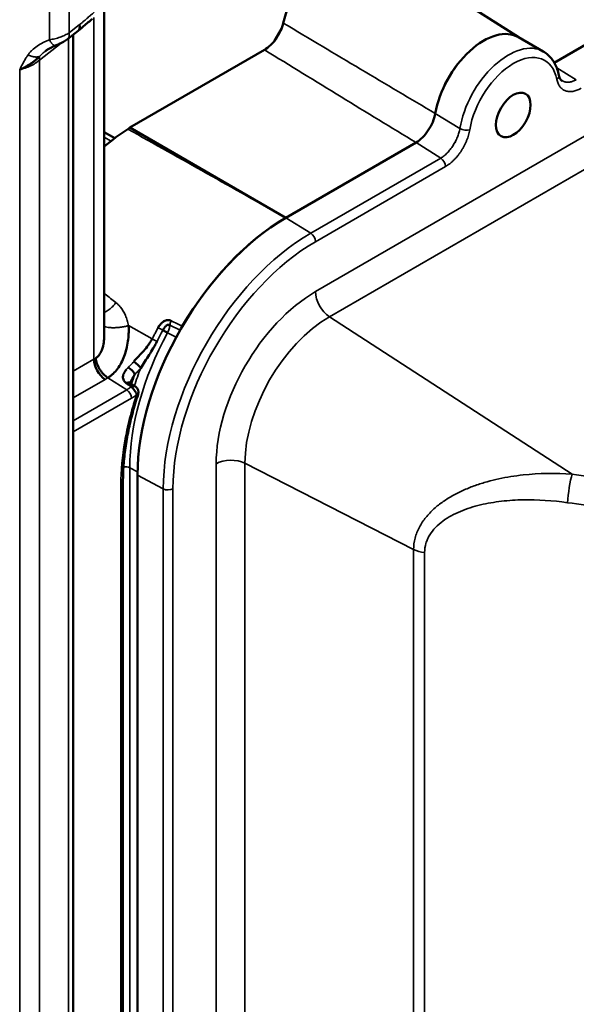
# Model space of a CAD drawing. Header units: millimetres. Extents: x 0 to 14369, y -869 to 2970.
# Tile 511 of 656: x 3576 to 3616, y 1396 to 1467. Entities that reach past the tile are written whole.
import ezdxf

# ---------------------------------------------------------------- set-up
doc = ezdxf.new("R2010")
doc.units = ezdxf.units.MM
doc.header["$LTSCALE"] = 10
doc.layers.add('Sichtbar (ISO)', color=7, linetype='Continuous', lineweight=50)
doc.layers.add('Sichtbar schmal (ISO)', color=7, linetype='Continuous', lineweight=35)

msp = doc.modelspace()

# ---------------------------------------------------------------- linework, layer by layer
at = {"layer": 'Sichtbar (ISO)'}
for p, q in [((3614.192, 1463.605), (3651.175, 1484.958)), ((3614.192, 1463.605), (3651.175, 1484.958)), ((3611.671, 1465.41), (3601.363, 1471.964)), ((3582.015, 1467.399), (3582.015, 1444.171)), ((3594.679, 1466.023), (3594.191, 1465.178)), ((3579.395, 1465.286), (3580.146, 1465.873)), ((3579.518, 1465.589), (3579.516, 1465.588)), ((3579.803, 1465.605), (3579.803, 1342.885)), ((3611.64, 1465.427), (3613.408, 1464.407)), ((3593.466, 1464.529), (3583.836, 1458.969)), ((3577.241, 1463.912), (3577.241, 1463.912)), ((3577.862, 1464.479), (3577.799, 1464.43)), ((3577.241, 1463.68), (3577.241, 1463.68)), ((3614.707, 1462.331), (3614.727, 1462.343)), ((3583.836, 1458.969), (3594.998, 1452.524)), ((3582.761, 1458.21), (3582.015, 1458.641)), ((3582.761, 1458.21), (3582.015, 1458.641)), ((3594.998, 1452.524), (3604.306, 1457.898)), ((3594.998, 1452.524), (3604.306, 1457.898)), ((3607.102, 1457.94), (3607.124, 1457.953)), ((3583.727, 1444.966), (3583.727, 1444.966)), ((3583.255, 1444.719), (3583.255, 1444.719)), ((3581.981, 1443.637), (3581.984, 1443.635)), ((3581.928, 1443.34), (3581.924, 1443.343)), ((3583.366, 1442.447), (3583.364, 1442.449)), ((3583.457, 1442.68), (3583.458, 1442.679)), ((3584.672, 1441.866), (3584.672, 1441.866)), ((3584.692, 1441.899), (3584.692, 1441.899)), ((3583.892, 1440.41), (3583.892, 1440.41)), ((3583.961, 1440.462), (3583.961, 1440.462)), ((3584.435, 1439.912), (3584.435, 1439.912)), ((3583.354, 1433.673), (3583.354, 1391.216)), ((3584.392, 1391.695), (3584.392, 1434.153)), ((3605.375, 1431.528), (3605.375, 1431.528))]:
    msp.add_line(p, q, dxfattribs=at)
msp.add_arc((3583.959, 1440.067), 0.5, 341.94155, 53.46942, dxfattribs=at)
for centre, major_axis, ratio, start_param, end_param in [((3598.534, 1467.221), (2.762, 4.784), 0.57735, 6.25849, 8.330724), ((3579.399, 1466.829), (0.745, -0.955), 0.468323, 0.001125, 0.705674), ((3609.14, 1461.097), (2.5, 4.33), 0.57735, 0, 2.140056), ((3609.14, 1461.097), (2.5, 4.33), 0.57735, 0, 2.14033), ((3578.645, 1466.246), (0.748, -0.957), 0.468322, 6.278065, 6.284485), ((3614.025, 1462.618), (0.49, 0.098), 0.682068, 6.281239, 6.283185), ((3583.658, 1459.658), (0.501, 0.868), 0.577352, 3.988814, 4.180816), ((3584.392, 1446.4), (7.893, 13.671), 0.57735, 0.847251, 0.999946), ((3594.998, 1440.277), (7.5, 12.99), 0.57735, 0.785398, 2.356194), ((3594.998, 1440.277), (-7.5, -12.99), 0.57735, 3.926991, 4.699266), ((3586.293, 1444.423), (-0.44, 0.237), 0.040755, 4.148681, 4.943504), ((3587.845, 1444.629), (-0.251, -0.433), 0.577353, 4.705134, 4.737206), ((3582.131, 1441.929), (-0.6, 1.039), 0.57735, 0.785398, 2.303835), ((3584.264, 1441.989), (0.386, -0.332), 0.256047, 0.656354, 2.1587), ((3592.877, 1441.501), (-6.538, -11.323), 0.57735, 4.982135, 4.982628), ((3583.846, 1441.536), (0.353, -0.354), 0.345708, 0.662751, 2.207316)]:
    msp.add_ellipse(centre, major_axis=major_axis, ratio=ratio, start_param=start_param, end_param=end_param, dxfattribs=at)
msp.add_ellipse((3611.262, 1459.873), major_axis=(0.875, 1.516), ratio=0.57735, dxfattribs=at)
for points, knots in [([(3581.187, 1466.753), (3580.98, 1466.594), (3580.762, 1466.401), (3580.477, 1466.154), (3580.409, 1466.097), (3580.31, 1466.014), (3580.278, 1465.987), (3580.238, 1465.953), (3580.231, 1465.947), (3580.217, 1465.935), (3580.211, 1465.93), (3580.198, 1465.919), (3580.192, 1465.914), (3580.183, 1465.906), (3580.18, 1465.903), (3580.176, 1465.901)], [0, 0, 0, 0, 0.0940382, 0.0940382, 0.1229004, 0.1229004, 0.1371772, 0.1371772, 0.1406964, 0.1406964, 0.1433468, 0.1433468, 0.1456983, 0.1456983, 0.147001, 0.147001, 0.147001, 0.147001]), ([(3593.466, 1464.529), (3593.611, 1464.613), (3593.756, 1464.722), (3594.04, 1464.99), (3594.177, 1465.149), (3594.423, 1465.5), (3594.531, 1465.689), (3594.703, 1466.069), (3594.768, 1466.257), (3594.812, 1466.443)], [-0.2527723, -0.2527723, -0.2527723, -0.2527723, -0.1912176, -0.1912176, -0.1264348, -0.1264348, -0.0616032, -0.0616032, -0.000001, -0.000001, -0.000001, -0.000001]), ([(3579.388, 1465.289), (3579.212, 1465.151), (3579.008, 1465.039), (3578.707, 1464.903), (3578.612, 1464.864), (3578.519, 1464.829)], [0, 0, 0, 0, 0.06860256, 0.06860256, 0.09913812, 0.09913812, 0.09913812, 0.09913812]), ([(3578.519, 1464.829), (3578.389, 1464.78), (3578.263, 1464.722), (3578.084, 1464.624), (3578.025, 1464.589), (3577.939, 1464.533), (3577.911, 1464.514), (3577.875, 1464.488), (3577.868, 1464.483), (3577.855, 1464.474), (3577.85, 1464.47), (3577.843, 1464.465), (3577.842, 1464.464), (3577.84, 1464.463), (3577.838, 1464.462), (3577.837, 1464.461), (3577.837, 1464.461), (3577.837, 1464.46), (3577.837, 1464.46), (3577.837, 1464.46), (3577.837, 1464.46), (3577.837, 1464.46), (3577.837, 1464.46), (3577.837, 1464.46), (3577.837, 1464.46), (3577.837, 1464.461), (3577.837, 1464.461), (3577.837, 1464.461), (3577.837, 1464.461), (3577.837, 1464.461), (3577.837, 1464.461), (3577.837, 1464.46), (3577.836, 1464.46), (3577.834, 1464.458), (3577.831, 1464.456), (3577.819, 1464.447), (3577.81, 1464.44), (3577.801, 1464.433)], [0.00003781, 0.00003781, 0.00003781, 0.00003781, 0.04442777, 0.04442777, 0.0671131, 0.0671131, 0.07851684, 0.07851684, 0.08135645, 0.08135645, 0.08348207, 0.08348207, 0.08408291, 0.08408291, 0.0846895, 0.0846895, 0.08483997, 0.08483997, 0.08496306, 0.08496306, 0.08506313, 0.08506313, 0.085159, 0.085159, 0.08524239, 0.08524239, 0.08538029, 0.08538029, 0.08539334, 0.08539334, 0.08552802, 0.08552802, 0.08575458, 0.08575458, 0.08685932, 0.08685932, 0.09046734, 0.09046734, 0.09046734, 0.09046734]), ([(3577.393, 1464.054), (3577.38, 1464.042), (3577.368, 1464.03), (3577.355, 1464.018), (3577.343, 1464.006), (3577.33, 1463.994), (3577.317, 1463.982), (3577.291, 1463.957), (3577.265, 1463.934), (3577.239, 1463.91), (3577.212, 1463.886), (3577.185, 1463.863), (3577.158, 1463.84), (3577.131, 1463.817), (3577.103, 1463.794), (3577.075, 1463.771), (3577.019, 1463.725), (3576.961, 1463.681), (3576.903, 1463.638), (3576.844, 1463.595), (3576.784, 1463.554), (3576.723, 1463.514), (3576.662, 1463.474), (3576.601, 1463.435), (3576.538, 1463.398)], [0, 0, 0, 0, 0.03125, 0.03125, 0.03125, 0.0625, 0.0625, 0.0625, 0.125, 0.125, 0.125, 0.1870954, 0.1870954, 0.1870954, 0.25, 0.25, 0.25, 0.375, 0.375, 0.375, 0.5, 0.5, 0.5, 0.6249759, 0.6249759, 0.6249759, 0.6249759]), ([(3614.515, 1462.716), (3614.486, 1462.862), (3614.448, 1463.003), (3614.355, 1463.274), (3614.3, 1463.404), (3614.17, 1463.65), (3614.096, 1463.767), (3613.929, 1463.983), (3613.836, 1464.082), (3613.634, 1464.261), (3613.525, 1464.34), (3613.408, 1464.407)], [0.2033875, 0.2033875, 0.2033875, 0.2033875, 0.3197896, 0.3197896, 0.4361918, 0.4361918, 0.5525939, 0.5525939, 0.668996, 0.668996, 0.7853982, 0.7853982, 0.7853982, 0.7853982]), ([(3576.538, 1463.398), (3576.538, 1463.398), (3576.538, 1463.398), (3576.538, 1463.398), (3576.476, 1463.361), (3576.413, 1463.326), (3576.35, 1463.292), (3576.318, 1463.276), (3576.286, 1463.259), (3576.255, 1463.243), (3576.223, 1463.227), (3576.191, 1463.212), (3576.159, 1463.197), (3576.128, 1463.182), (3576.096, 1463.168), (3576.064, 1463.154), (3576.048, 1463.148), (3576.033, 1463.141), (3576.017, 1463.134), (3576.009, 1463.131), (3576.001, 1463.128), (3575.993, 1463.125), (3575.985, 1463.122), (3575.977, 1463.118), (3575.969, 1463.115)], [0.6249759, 0.6249759, 0.6249759, 0.6249759, 0.625, 0.625, 0.625, 0.75, 0.75, 0.75, 0.8125, 0.8125, 0.8125, 0.875, 0.875, 0.875, 0.9375, 0.9375, 0.9375, 0.96875, 0.96875, 0.96875, 0.984375, 0.984375, 0.984375, 1, 1, 1, 1]), ([(3614.516, 1462.71), (3614.539, 1462.598), (3614.573, 1462.511), (3614.656, 1462.374), (3614.7, 1462.331), (3614.749, 1462.301)], [0.0009265, 0.0009265, 0.0009265, 0.0009265, 0.0577221, 0.0577221, 0.1203683, 0.1203683, 0.1203683, 0.1203683]), ([(3605.687, 1459.979), (3605.652, 1459.78), (3605.587, 1459.574), (3605.414, 1459.166), (3605.305, 1458.966), (3605.057, 1458.593), (3604.918, 1458.419), (3604.621, 1458.118), (3604.464, 1457.991), (3604.306, 1457.898)], [-0.2694271, -0.2694271, -0.2694271, -0.2694271, -0.2021234, -0.2021234, -0.1346647, -0.1346647, -0.0672687, -0.0672687, -0.000001, -0.000001, -0.000001, -0.000001]), ([(3583.757, 1444.834), (3583.76, 1444.787), (3583.764, 1444.692), (3583.767, 1444.504), (3583.762, 1444.171), (3583.703, 1443.513), (3583.483, 1442.62), (3583.079, 1441.856), (3582.707, 1441.433), (3582.501, 1441.254), (3582.377, 1441.161), (3582.313, 1441.118), (3582.28, 1441.097)], [0, 0, 0, 0, 0.0309623, 0.0620233, 0.1245136, 0.2509772, 0.5040992, 0.7535904, 0.8766891, 0.9382778, 0.9691142, 0.9999999, 0.9999999, 0.9999999, 0.9999999]), ([(3585.861, 1444.682), (3585.868, 1444.695), (3585.875, 1444.706), (3585.882, 1444.718), (3585.89, 1444.73), (3585.897, 1444.742), (3585.905, 1444.753), (3585.92, 1444.776), (3585.936, 1444.799), (3585.952, 1444.821), (3585.985, 1444.864), (3586.019, 1444.905), (3586.055, 1444.943), (3586.092, 1444.981), (3586.129, 1445.017), (3586.168, 1445.048), (3586.207, 1445.08), (3586.246, 1445.109), (3586.287, 1445.133), (3586.327, 1445.158), (3586.369, 1445.178), (3586.411, 1445.193), (3586.453, 1445.208), (3586.496, 1445.218), (3586.539, 1445.222), (3586.583, 1445.226), (3586.627, 1445.224), (3586.671, 1445.216), (3586.693, 1445.212), (3586.715, 1445.206), (3586.737, 1445.199), (3586.759, 1445.192), (3586.781, 1445.183), (3586.802, 1445.173)], [0.0000024, 0.0000024, 0.0000024, 0.0000024, 0.03125, 0.03125, 0.03125, 0.0625, 0.0625, 0.0625, 0.125, 0.125, 0.125, 0.25, 0.25, 0.25, 0.375, 0.375, 0.375, 0.5, 0.5, 0.5, 0.625, 0.625, 0.625, 0.75, 0.75, 0.75, 0.875, 0.875, 0.875, 0.9375, 0.9375, 0.9375, 0.9999995, 0.9999995, 0.9999995, 0.9999995]), ([(3586.307, 1444.661), (3586.326, 1444.687), (3586.366, 1444.738), (3586.427, 1444.804), (3586.489, 1444.855), (3586.557, 1444.888), (3586.62, 1444.893), (3586.67, 1444.883), (3586.694, 1444.873), (3586.706, 1444.867)], [0.2500435, 0.2500435, 0.2500435, 0.2500435, 0.375, 0.5, 0.625, 0.75, 0.875, 0.9375, 1, 1, 1, 1]), ([(3581.413, 1442.501), (3581.433, 1442.515), (3581.452, 1442.531), (3581.471, 1442.547), (3581.489, 1442.562), (3581.507, 1442.578), (3581.525, 1442.595), (3581.559, 1442.628), (3581.591, 1442.663), (3581.622, 1442.701), (3581.681, 1442.773), (3581.733, 1442.853), (3581.778, 1442.94), (3581.868, 1443.111), (3581.928, 1443.309), (3581.965, 1443.515), (3581.984, 1443.621), (3581.997, 1443.73), (3582.005, 1443.84), (3582.013, 1443.949), (3582.017, 1444.06), (3582.016, 1444.171)], [0, 0, 0, 0, 0.0328452, 0.0328452, 0.0328452, 0.0650656, 0.0650656, 0.0650656, 0.1278897, 0.1278897, 0.1278897, 0.2488664, 0.2488664, 0.2488664, 0.4875711, 0.4875711, 0.4875711, 0.6106866, 0.6106866, 0.6106866, 0.7332776, 0.7332776, 0.7332776, 0.7332776]), ([(3582.013, 1443.978), (3582.015, 1444.035), (3582.016, 1444.093), (3582.016, 1444.184), (3582.016, 1444.218), (3582.015, 1444.251)], [0, 0, 0, 0, 0.01764554, 0.01764554, 0.02796681, 0.02796681, 0.02796681, 0.02796681]), ([(3586.202, 1444.495), (3586.206, 1444.502), (3586.214, 1444.516), (3586.23, 1444.544), (3586.26, 1444.593), (3586.288, 1444.634), (3586.307, 1444.661), (3586.307, 1444.661)], [0, 0, 0, 0, 0.03125, 0.0625, 0.125, 0.25, 0.2500435, 0.2500435, 0.2500435, 0.2500435]), ([(3584.121, 1442.255), (3584.24, 1442.379), (3584.483, 1442.63), (3584.84, 1443.013), (3585.116, 1443.355), (3585.313, 1443.647), (3585.402, 1443.799), (3585.443, 1443.876)], [0, 0, 0, 0, 0.25, 0.5, 0.75, 0.875, 1, 1, 1, 1]), ([(3585.789, 1443.697), (3585.747, 1443.614), (3585.703, 1443.532), (3585.658, 1443.45), (3585.612, 1443.368), (3585.566, 1443.287), (3585.519, 1443.206), (3585.424, 1443.044), (3585.325, 1442.884), (3585.225, 1442.726), (3585.125, 1442.568), (3585.024, 1442.412), (3584.923, 1442.256), (3584.821, 1442.101), (3584.72, 1441.945), (3584.621, 1441.786)], [0, 0, 0, 0, 0.125, 0.125, 0.125, 0.25, 0.25, 0.25, 0.5, 0.5, 0.5, 0.75, 0.75, 0.75, 1, 1, 1, 1]), ([(3582.28, 1441.097), (3582.173, 1441.161), (3582.014, 1441.289), (3581.817, 1441.52), (3581.684, 1441.714), (3581.568, 1441.917), (3581.48, 1442.121), (3581.426, 1442.318), (3581.414, 1442.441), (3581.413, 1442.501)], [0, 0, 0, 0, 0.25, 0.375, 0.5, 0.625, 0.75, 0.875, 1, 1, 1, 1]), ([(3583.585, 1440.713), (3583.561, 1440.733), (3583.516, 1440.774), (3583.443, 1440.859), (3583.382, 1440.97), (3583.348, 1441.101), (3583.353, 1441.237), (3583.391, 1441.357), (3583.439, 1441.456), (3583.483, 1441.532), (3583.535, 1441.609), (3583.574, 1441.661), (3583.595, 1441.687)], [0, 0, 0, 0, 0.0625, 0.125, 0.25, 0.375, 0.5, 0.625, 0.6875, 0.75, 0.8125, 0.8749868, 0.8749868, 0.8749868, 0.8749868]), ([(3584.2, 1441.332), (3584.192, 1441.321), (3584.177, 1441.299), (3584.155, 1441.266), (3584.133, 1441.233), (3584.104, 1441.189), (3584.069, 1441.133), (3584.029, 1441.066), (3583.993, 1440.999), (3583.953, 1440.919), (3583.928, 1440.86), (3583.915, 1440.824)], [0, 0, 0, 0, 0.0334348, 0.0670459, 0.1007774, 0.134572, 0.202121, 0.2692566, 0.3355866, 0.4008355, 0.5043262, 0.5043262, 0.5043262, 0.5043262]), ([(3583.585, 1440.713), (3583.593, 1440.718), (3583.602, 1440.722), (3583.61, 1440.726), (3583.618, 1440.729), (3583.626, 1440.733), (3583.634, 1440.736), (3583.642, 1440.738), (3583.65, 1440.741), (3583.658, 1440.743), (3583.666, 1440.746), (3583.673, 1440.748), (3583.681, 1440.749), (3583.696, 1440.753), (3583.711, 1440.755), (3583.724, 1440.756)], [0.0000161, 0.0000161, 0.0000161, 0.0000161, 0.03125, 0.03125, 0.03125, 0.0625, 0.0625, 0.0625, 0.09375, 0.09375, 0.09375, 0.125, 0.125, 0.125, 0.1873817, 0.1873817, 0.1873817, 0.1873817]), ([(3583.969, 1440.467), (3583.939, 1440.49), (3583.906, 1440.51), (3583.874, 1440.53), (3583.841, 1440.55), (3583.807, 1440.569), (3583.774, 1440.589), (3583.741, 1440.608), (3583.708, 1440.628), (3583.676, 1440.649), (3583.645, 1440.669), (3583.614, 1440.691), (3583.585, 1440.713)], [0, 0, 0, 0, 0.25, 0.25, 0.25, 0.5, 0.5, 0.5, 0.75, 0.75, 0.75, 1, 1, 1, 1]), ([(3583.724, 1440.756), (3583.724, 1440.756), (3583.724, 1440.756), (3583.724, 1440.756), (3583.738, 1440.758), (3583.75, 1440.758), (3583.762, 1440.758), (3583.774, 1440.757), (3583.785, 1440.756), (3583.796, 1440.753), (3583.808, 1440.751), (3583.82, 1440.746), (3583.831, 1440.741), (3583.844, 1440.734), (3583.856, 1440.727), (3583.867, 1440.718)], [0.1873817, 0.1873817, 0.1873817, 0.1873817, 0.1875, 0.1875, 0.1875, 0.25, 0.25, 0.25, 0.3125, 0.3125, 0.3125, 0.375, 0.375, 0.375, 0.4445203, 0.4445203, 0.4445203, 0.4445203]), ([(3583.858, 1440.741), (3583.858, 1440.741), (3583.858, 1440.741), (3583.859, 1440.739), (3583.86, 1440.737), (3583.862, 1440.731), (3583.864, 1440.728), (3583.866, 1440.724)], [0.098843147, 0.098843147, 0.098843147, 0.098843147, 0.10000784, 0.10000784, 0.101925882, 0.101925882, 0.104570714, 0.104570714, 0.104570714, 0.104570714]), ([(3583.859, 1440.733), (3583.859, 1440.733), (3583.859, 1440.732), (3583.862, 1440.729), (3583.864, 1440.727), (3583.869, 1440.721), (3583.874, 1440.716), (3583.879, 1440.711)], [0.116990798, 0.116990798, 0.116990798, 0.116990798, 0.119010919, 0.119010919, 0.121492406, 0.121492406, 0.125779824, 0.125779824, 0.125779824, 0.125779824]), ([(3583.871, 1440.715), (3583.871, 1440.715), (3583.871, 1440.715), (3583.871, 1440.715), (3583.871, 1440.716), (3583.869, 1440.718), (3583.868, 1440.72), (3583.867, 1440.722)], [0.109080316, 0.109080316, 0.109080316, 0.109080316, 0.109632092, 0.109632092, 0.110730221, 0.110730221, 0.112134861, 0.112134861, 0.112134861, 0.112134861]), ([(3583.867, 1440.718), (3583.928, 1440.669), (3583.99, 1440.626), (3584.083, 1440.564), (3584.116, 1440.544), (3584.157, 1440.518), (3584.164, 1440.513), (3584.176, 1440.506), (3584.18, 1440.504), (3584.184, 1440.501)], [0, 0, 0, 0, 0.02780092, 0.02780092, 0.04212268, 0.04212268, 0.04568496, 0.04568496, 0.04840993, 0.04840993, 0.04840993, 0.04840993]), ([(3583.889, 1440.821), (3583.889, 1440.821), (3583.889, 1440.82), (3583.888, 1440.818), (3583.888, 1440.815), (3583.887, 1440.807), (3583.886, 1440.803), (3583.886, 1440.787), (3583.886, 1440.775), (3583.887, 1440.745), (3583.889, 1440.726), (3583.892, 1440.703), (3583.892, 1440.701), (3583.892, 1440.698)], [0.05489698, 0.05489698, 0.05489698, 0.05489698, 0.05562897, 0.05562897, 0.05756031, 0.05756031, 0.05996394, 0.05996394, 0.06486539, 0.06486539, 0.07148396, 0.07148396, 0.07248297, 0.07248297, 0.07248297, 0.07248297]), ([(3583.354, 1433.673), (3583.354, 1434.057), (3583.369, 1434.45), (3583.427, 1435.251), (3583.47, 1435.658), (3583.587, 1436.486), (3583.659, 1436.906), (3583.833, 1437.754), (3583.934, 1438.183), (3584.164, 1439.044), (3584.292, 1439.477), (3584.435, 1439.912)], [3.1415927, 3.1415927, 3.1415927, 3.1415927, 3.2288875, 3.2288875, 3.3161824, 3.3161824, 3.4034773, 3.4034773, 3.4907722, 3.4907722, 3.5780671, 3.5780671, 3.5780671, 3.5780671]), ([(3583.969, 1440.467), (3583.99, 1440.436), (3584.012, 1440.401), (3584.041, 1440.368), (3584.05, 1440.358), (3584.059, 1440.348), (3584.069, 1440.338)], [0.0004828, 0.0004828, 0.0004828, 0.0004828, 0.1428571, 0.1428571, 0.1428571, 0.1882538, 0.1882538, 0.1882538, 0.1882538]), ([(3584.069, 1440.338), (3584.09, 1440.317), (3584.112, 1440.295), (3584.129, 1440.271), (3584.155, 1440.235), (3584.173, 1440.192), (3584.194, 1440.158), (3584.214, 1440.123), (3584.239, 1440.097), (3584.259, 1440.073)], [0.1882538, 0.1882538, 0.1882538, 0.1882538, 0.2857143, 0.2857143, 0.2857143, 0.4285714, 0.4285714, 0.4285714, 0.5714286, 0.5714286, 0.5714286, 0.5714286]), ([(3584.259, 1440.073), (3584.279, 1440.049), (3584.295, 1440.028), (3584.308, 1440.003), (3584.322, 1439.979), (3584.332, 1439.952), (3584.333, 1439.924), (3584.334, 1439.896), (3584.325, 1439.867), (3584.323, 1439.843)], [0.5714286, 0.5714286, 0.5714286, 0.5714286, 0.7142857, 0.7142857, 0.7142857, 0.8571429, 0.8571429, 0.8571429, 0.9998729, 0.9998729, 0.9998729, 0.9998729])]:
    msp.add_open_spline(points, degree=3, knots=knots, dxfattribs=at)
for points in [[(3577.801, 1464.433), (3577.8, 1464.432), (3577.799, 1464.431), (3577.798, 1464.431)], [(3583.866, 1440.718), (3583.865, 1440.72), (3583.865, 1440.722), (3583.864, 1440.724)], [(3583.888, 1440.749), (3583.894, 1440.764), (3583.899, 1440.78), (3583.904, 1440.795)], [(3584.256, 1440.467), (3584.185, 1440.515), (3584.075, 1440.517), (3583.97, 1440.467)]]:
    msp.add_open_spline(points, degree=3, dxfattribs=at)
at = {"layer": 'Sichtbar schmal (ISO)'}
for p, q in [((3652.296, 1479.109), (3597.12, 1447.253)), ((3598.116, 1445.455), (3653.291, 1477.311)), ((3579.505, 1465.742), (3579.505, 1476.811)), ((3578.091, 1465.245), (3578.091, 1476.429)), ((3581.283, 1442.419), (3581.283, 1466.828)), ((3580.256, 1466.329), (3579.505, 1465.742)), ((3594.679, 1466.023), (3594.191, 1465.178)), ((3579.451, 1342.395), (3579.451, 1465.33)), ((3577.384, 1463.797), (3578.936, 1465.01)), ((3575.969, 1328.216), (3575.969, 1463.115)), ((3577.384, 1463.797), (3577.384, 1328.572)), ((3615.767, 1462.388), (3614.362, 1463.247)), ((3607.446, 1458.902), (3605.687, 1459.979)), ((3582.502, 1458.013), (3582.015, 1458.294)), ((3582.015, 1458.294), (3582.502, 1458.013)), ((3604.306, 1457.898), (3606.072, 1456.79)), ((3606.072, 1456.79), (3596.778, 1451.425)), ((3597.12, 1450.82), (3606.414, 1456.185)), ((3596.778, 1451.425), (3594.998, 1452.524)), ((3585.443, 1443.876), (3583.757, 1444.834)), ((3586.706, 1444.867), (3587.438, 1444.503)), ((3615.464, 1434.214), (3598.116, 1445.455)), ((3586.537, 1444.312), (3587.159, 1444.001)), ((3581.283, 1442.419), (3579.803, 1441.565)), ((3579.803, 1439.658), (3582.087, 1440.976)), ((3582.28, 1441.097), (3583.624, 1440.24)), ((3583.624, 1440.24), (3579.803, 1438.034)), ((3583.959, 1439.639), (3579.803, 1437.24)), ((3592.072, 1392.53), (3592.072, 1434.988)), ((3592.072, 1434.988), (3604.134, 1428.826)), ((3583.84, 1434.672), (3584.394, 1434.385)), ((3583.84, 1392.215), (3583.84, 1434.672)), ((3590.017, 1434.951), (3590.017, 1392.494)), ((3584.392, 1434.153), (3586.234, 1433.161)), ((3583.208, 1391.012), (3583.208, 1433.469)), ((3586.234, 1433.161), (3586.234, 1390.703)), ((3586.929, 1390.71), (3586.929, 1433.168)), ((3604.134, 1428.826), (3604.134, 1386.369)), ((3604.923, 1428.617), (3604.923, 1386.159))]:
    msp.add_line(p, q, dxfattribs=at)
for centre, major_axis, ratio, start_param, end_param in [((3578.645, 1466.246), (0.748, -0.957), 0.468322, 0.001299, 0.703523), ((3561.815, 1488.213), (-103.659, 65.024), 0.028001, 1.898611, 2.010661), ((3610.908, 1460.077), (2.5, 4.33), 0.57735, 0, 2.152807), ((3578.091, 1463.389), (-0.615, 0.788), 0.468323, 0.304765, 0.712118), ((3611.262, 1459.873), (2.25, 3.897), 0.57735, 5.701175, 8.435992), ((3614.025, 1462.618), (0.49, 0.098), 0.682068, 5.373214, 6.281239), ((3607.792, 1459.02), (-0.494, 0.08), 0.448832, 0.868355, 2.439134), ((3606.06, 1456.39), (0.25, -0.433), 0.57735, 0.785373, 2.321286), ((3596.778, 1439.249), (-7.456, -12.914), 0.57735, 3.926991, 5.497787), ((3596.766, 1451.024), (-0.25, 0.433), 0.57735, 3.926991, 5.462881), ((3597.12, 1439.052), (-7.206, -12.481), 0.57735, 3.926991, 5.497787), ((3597.12, 1439.052), (5.022, 8.698), 0.57735, 0.785398, 2.356194), ((3598.18, 1446.641), (-0.75, 1.299), 0.57735, 0.785398, 2.295108), ((3587.031, 1445.034), (0.224, 0.447), 0.532732, 1.569986, 2.200988), ((3598.116, 1438.477), (4.273, 7.402), 0.57735, 0.785398, 2.356194), ((3587.757, 1444.455), (-3.318, -5.747), 0.57735, 4.975091, 4.975093), ((3594.273, 1440.696), (7.377, 12.777), 0.57735, 1.620732, 2.356194), ((3594.026, 1440.838), (-7.461, -12.923), 0.57735, 4.762325, 4.822656), ((3586.111, 1444.567), (0.44, -0.237), 0.040755, 4.131464, 4.18231), ((3586.111, 1444.567), (0.44, -0.237), 0.040755, 4.182312, 4.943504), ((3585.707, 1443.787), (0.448, -0.222), 0.08985, 4.126771, 4.941218), ((3593.938, 1440.889), (-7.823, -13.551), 0.57735, 5.003157, 5.051017), ((3593.938, 1440.889), (-7.627, -13.21), 0.57735, 4.969679, 5.061121), ((3582.898, 1444.721), (-2.698, -4.673), 0.57735, 1.133607, 1.254097), ((3579.476, 1442.592), (3.694, -0.112), 0.598567, 5.51556, 5.59249), ((3583.605, 1439.843), (0.25, -0.433), 0.57735, 0.785398, 2.303835), ((3591.078, 1434.339), (1.5, 0), 0.57735, 0.846485, 2.356194), ((3583.506, 1434.458), (-0.5, 0), 0.57735, 3.979351, 4.945836), ((3582.854, 1433.673), (0.5, 0), 0.57735, 5.498535, 6.283185), ((3615.4, 1433.029), (0.214, 1.485), 0.113338, 0.663002, 2.198815), ((3586.575, 1433.372), (0.5, 0), 0.57735, 3.961897, 5.497787), ((3605.128, 1429.475), (1.5, 0), 0.57735, 3.988077, 4.5752)]:
    msp.add_ellipse(centre, major_axis=major_axis, ratio=ratio, start_param=start_param, end_param=end_param, dxfattribs=at)
for points, knots in [([(3581.299, 1467.21), (3581.255, 1467.174), (3581.211, 1467.139), (3581.168, 1467.102), (3581.124, 1467.066), (3581.081, 1467.029), (3581.037, 1466.993), (3581.033, 1466.989), (3581.028, 1466.985), (3581.024, 1466.981), (3580.942, 1466.911), (3580.859, 1466.84), (3580.777, 1466.769), (3580.691, 1466.694), (3580.604, 1466.62), (3580.517, 1466.546), (3580.496, 1466.527), (3580.474, 1466.509), (3580.452, 1466.491), (3580.43, 1466.472), (3580.409, 1466.454), (3580.387, 1466.436), (3580.365, 1466.418), (3580.343, 1466.4), (3580.322, 1466.382), (3580.311, 1466.373), (3580.3, 1466.364), (3580.289, 1466.355), (3580.283, 1466.351), (3580.278, 1466.346), (3580.272, 1466.342), (3580.267, 1466.338), (3580.261, 1466.333), (3580.256, 1466.329)], [0, 0, 0, 0, 0.125, 0.125, 0.125, 0.25, 0.25, 0.25, 0.262699, 0.262699, 0.262699, 0.5, 0.5, 0.5, 0.75, 0.75, 0.75, 0.8125, 0.8125, 0.8125, 0.875, 0.875, 0.875, 0.9375, 0.9375, 0.9375, 0.96875, 0.96875, 0.96875, 0.984375, 0.984375, 0.984375, 1, 1, 1, 1]), ([(3576.555, 1464.16), (3576.597, 1464.22), (3576.69, 1464.338), (3576.904, 1464.559), (3577.214, 1464.804), (3577.564, 1465.009), (3577.861, 1465.151), (3578.014, 1465.215), (3578.091, 1465.245)], [0, 0, 0, 0, 0.125, 0.25, 0.5, 0.75, 0.875, 1, 1, 1, 1]), ([(3579.505, 1465.742), (3579.412, 1465.681), (3579.208, 1465.568), (3578.858, 1465.425), (3578.543, 1465.333), (3578.285, 1465.277), (3578.156, 1465.254), (3578.091, 1465.245)], [0.0000001, 0.0000001, 0.0000001, 0.0000001, 0.25, 0.5, 0.75, 0.875, 1, 1, 1, 1]), ([(3578.091, 1465.245), (3578.094, 1465.239), (3578.098, 1465.232), (3578.101, 1465.226), (3578.105, 1465.22), (3578.108, 1465.214), (3578.112, 1465.208), (3578.119, 1465.196), (3578.126, 1465.185), (3578.133, 1465.173), (3578.147, 1465.151), (3578.161, 1465.129), (3578.174, 1465.108), (3578.188, 1465.088), (3578.202, 1465.068), (3578.216, 1465.049), (3578.229, 1465.031), (3578.243, 1465.013), (3578.256, 1464.997), (3578.283, 1464.964), (3578.309, 1464.936), (3578.334, 1464.912), (3578.359, 1464.888), (3578.383, 1464.869), (3578.406, 1464.855), (3578.428, 1464.84), (3578.449, 1464.831), (3578.469, 1464.827), (3578.487, 1464.823), (3578.504, 1464.823), (3578.519, 1464.829)], [0, 0, 0, 0, 0.015625, 0.015625, 0.015625, 0.03125, 0.03125, 0.03125, 0.0625, 0.0625, 0.0625, 0.125, 0.125, 0.125, 0.1875, 0.1875, 0.1875, 0.25, 0.25, 0.25, 0.375, 0.375, 0.375, 0.5, 0.5, 0.5, 0.625, 0.625, 0.625, 0.7450059, 0.7450059, 0.7450059, 0.7450059]), ([(3575.969, 1463.115), (3575.972, 1463.121), (3575.975, 1463.126), (3575.978, 1463.132), (3575.981, 1463.137), (3575.983, 1463.143), (3575.986, 1463.148), (3575.992, 1463.16), (3575.997, 1463.171), (3576.003, 1463.182), (3576.014, 1463.204), (3576.025, 1463.226), (3576.037, 1463.248), (3576.048, 1463.27), (3576.059, 1463.292), (3576.071, 1463.314), (3576.082, 1463.336), (3576.093, 1463.359), (3576.105, 1463.381), (3576.128, 1463.425), (3576.151, 1463.469), (3576.174, 1463.513), (3576.197, 1463.557), (3576.221, 1463.6), (3576.245, 1463.644), (3576.269, 1463.688), (3576.294, 1463.731), (3576.318, 1463.775), (3576.343, 1463.818), (3576.368, 1463.861), (3576.394, 1463.904), (3576.407, 1463.926), (3576.42, 1463.947), (3576.433, 1463.969), (3576.446, 1463.99), (3576.46, 1464.011), (3576.473, 1464.033), (3576.486, 1464.054), (3576.5, 1464.075), (3576.514, 1464.096), (3576.521, 1464.107), (3576.527, 1464.118), (3576.534, 1464.128), (3576.541, 1464.139), (3576.548, 1464.149), (3576.555, 1464.16)], [0, 0, 0, 0, 0.015625, 0.015625, 0.015625, 0.03125, 0.03125, 0.03125, 0.0625, 0.0625, 0.0625, 0.125, 0.125, 0.125, 0.1875, 0.1875, 0.1875, 0.25, 0.25, 0.25, 0.375, 0.375, 0.375, 0.5, 0.5, 0.5, 0.625, 0.625, 0.625, 0.75, 0.75, 0.75, 0.8125, 0.8125, 0.8125, 0.875, 0.875, 0.875, 0.9375, 0.9375, 0.9375, 0.96875, 0.96875, 0.96875, 1, 1, 1, 1]), ([(3576.555, 1464.16), (3576.595, 1464.142), (3576.675, 1464.109), (3576.833, 1464.056), (3576.987, 1464.023), (3577.129, 1464.012), (3577.228, 1464.014), (3577.302, 1464.025), (3577.349, 1464.038), (3577.372, 1464.046), (3577.384, 1464.05), (3577.39, 1464.053), (3577.393, 1464.054)], [0, 0, 0, 0, 0.125, 0.25, 0.5, 0.625, 0.75, 0.875, 0.9375, 0.96875, 0.984375, 1, 1, 1, 1]), ([(3577.798, 1464.431), (3577.749, 1464.392), (3577.604, 1464.273), (3577.473, 1464.144), (3577.393, 1464.054)], [0.624459, 0.624459, 0.624459, 0.624459, 0.75, 1, 1, 1, 1]), ([(3577.384, 1463.797), (3577.361, 1463.777), (3577.313, 1463.736), (3577.214, 1463.658), (3577.03, 1463.528), (3576.798, 1463.399), (3576.551, 1463.29), (3576.361, 1463.219), (3576.199, 1463.17), (3576.068, 1463.136), (3576.002, 1463.122), (3575.969, 1463.115)], [0, 0, 0, 0, 0.0625, 0.125, 0.25, 0.5, 0.625, 0.75, 0.875, 0.9375, 1, 1, 1, 1]), ([(3616.11, 1461.784), (3616.008, 1461.725), (3615.908, 1461.677), (3615.809, 1461.64), (3615.76, 1461.621), (3615.711, 1461.605), (3615.662, 1461.592), (3615.614, 1461.578), (3615.565, 1461.568), (3615.518, 1461.56), (3615.47, 1461.552), (3615.423, 1461.547), (3615.377, 1461.544), (3615.331, 1461.542), (3615.287, 1461.542), (3615.243, 1461.545), (3615.199, 1461.549), (3615.156, 1461.555), (3615.115, 1461.563), (3615.073, 1461.572), (3615.033, 1461.584), (3614.993, 1461.598), (3614.954, 1461.612), (3614.916, 1461.629), (3614.88, 1461.649), (3614.844, 1461.668), (3614.809, 1461.69), (3614.776, 1461.715), (3614.743, 1461.74), (3614.712, 1461.767), (3614.682, 1461.797), (3614.653, 1461.827), (3614.624, 1461.859), (3614.598, 1461.894), (3614.572, 1461.929), (3614.548, 1461.966), (3614.525, 1462.005), (3614.503, 1462.045), (3614.482, 1462.086), (3614.464, 1462.129), (3614.427, 1462.216), (3614.399, 1462.311), (3614.378, 1462.414)], [0, 0, 0, 0, 0.125, 0.125, 0.125, 0.1875, 0.1875, 0.1875, 0.25, 0.25, 0.25, 0.3125, 0.3125, 0.3125, 0.375, 0.375, 0.375, 0.4375, 0.4375, 0.4375, 0.5, 0.5, 0.5, 0.5625, 0.5625, 0.5625, 0.625, 0.625, 0.625, 0.6875, 0.6875, 0.6875, 0.75, 0.75, 0.75, 0.8125, 0.8125, 0.8125, 0.875, 0.875, 0.875, 1, 1, 1, 1]), ([(3614.762, 1462.322), (3614.772, 1462.316), (3614.782, 1462.311), (3614.792, 1462.305), (3614.821, 1462.29), (3614.851, 1462.277), (3614.883, 1462.265), (3614.914, 1462.254), (3614.946, 1462.244), (3614.979, 1462.237), (3615.012, 1462.229), (3615.046, 1462.224), (3615.081, 1462.22), (3615.115, 1462.217), (3615.151, 1462.215), (3615.187, 1462.216), (3615.223, 1462.217), (3615.26, 1462.219), (3615.298, 1462.224), (3615.335, 1462.229), (3615.373, 1462.236), (3615.412, 1462.245), (3615.451, 1462.254), (3615.489, 1462.266), (3615.529, 1462.279), (3615.607, 1462.306), (3615.686, 1462.342), (3615.767, 1462.388)], [0.4155332, 0.4155332, 0.4155332, 0.4155332, 0.4375, 0.4375, 0.4375, 0.5, 0.5, 0.5, 0.5625, 0.5625, 0.5625, 0.625, 0.625, 0.625, 0.6875, 0.6875, 0.6875, 0.75, 0.75, 0.75, 0.8125, 0.8125, 0.8125, 0.875, 0.875, 0.875, 1, 1, 1, 1]), ([(3606.072, 1456.79), (3606.154, 1456.838), (3606.233, 1456.895), (3606.312, 1456.958), (3606.351, 1456.99), (3606.39, 1457.023), (3606.428, 1457.059), (3606.466, 1457.094), (3606.504, 1457.131), (3606.542, 1457.169), (3606.579, 1457.208), (3606.616, 1457.248), (3606.652, 1457.289), (3606.687, 1457.33), (3606.722, 1457.372), (3606.756, 1457.415), (3606.79, 1457.458), (3606.823, 1457.502), (3606.856, 1457.547), (3606.888, 1457.593), (3606.92, 1457.639), (3606.951, 1457.686), (3606.982, 1457.734), (3607.011, 1457.782), (3607.04, 1457.83), (3607.068, 1457.879), (3607.096, 1457.928), (3607.122, 1457.978), (3607.148, 1458.028), (3607.173, 1458.078), (3607.197, 1458.129), (3607.221, 1458.18), (3607.244, 1458.231), (3607.265, 1458.283), (3607.286, 1458.335), (3607.306, 1458.387), (3607.325, 1458.438), (3607.343, 1458.49), (3607.36, 1458.542), (3607.375, 1458.594), (3607.405, 1458.697), (3607.429, 1458.8), (3607.446, 1458.902)], [0.0000004, 0.0000004, 0.0000004, 0.0000004, 0.125, 0.125, 0.125, 0.1875, 0.1875, 0.1875, 0.25, 0.25, 0.25, 0.3125, 0.3125, 0.3125, 0.375, 0.375, 0.375, 0.4375, 0.4375, 0.4375, 0.5, 0.5, 0.5, 0.5625, 0.5625, 0.5625, 0.625, 0.625, 0.625, 0.6875, 0.6875, 0.6875, 0.75, 0.75, 0.75, 0.8125, 0.8125, 0.8125, 0.875, 0.875, 0.875, 0.9999959, 0.9999959, 0.9999959, 0.9999959]), ([(3608.145, 1458.815), (3608.125, 1458.689), (3608.096, 1458.561), (3608.06, 1458.432), (3608.041, 1458.368), (3608.021, 1458.303), (3607.999, 1458.238), (3607.976, 1458.173), (3607.952, 1458.108), (3607.926, 1458.043), (3607.9, 1457.978), (3607.872, 1457.913), (3607.842, 1457.849), (3607.812, 1457.784), (3607.781, 1457.721), (3607.748, 1457.658), (3607.715, 1457.596), (3607.68, 1457.533), (3607.644, 1457.472), (3607.608, 1457.411), (3607.57, 1457.35), (3607.531, 1457.29), (3607.492, 1457.231), (3607.451, 1457.172), (3607.41, 1457.115), (3607.368, 1457.059), (3607.325, 1457.003), (3607.282, 1456.95), (3607.238, 1456.896), (3607.193, 1456.844), (3607.147, 1456.793), (3607.101, 1456.743), (3607.054, 1456.693), (3607.007, 1456.646), (3606.959, 1456.599), (3606.911, 1456.554), (3606.862, 1456.511), (3606.813, 1456.468), (3606.764, 1456.427), (3606.714, 1456.389), (3606.616, 1456.312), (3606.515, 1456.244), (3606.414, 1456.185)], [0, 0, 0, 0, 0.125, 0.125, 0.125, 0.1875, 0.1875, 0.1875, 0.25, 0.25, 0.25, 0.3125, 0.3125, 0.3125, 0.375, 0.375, 0.375, 0.4375, 0.4375, 0.4375, 0.5, 0.5, 0.5, 0.5625, 0.5625, 0.5625, 0.625, 0.625, 0.625, 0.6875, 0.6875, 0.6875, 0.75, 0.75, 0.75, 0.8125, 0.8125, 0.8125, 0.875, 0.875, 0.875, 1, 1, 1, 1]), ([(3582.015, 1447.124), (3582.036, 1447.108), (3582.185, 1446.991), (3582.462, 1446.773), (3582.718, 1446.571), (3582.847, 1446.47)], [0.8649456, 0.8649456, 0.8649456, 0.8649456, 0.875, 0.9375, 1, 1, 1, 1]), ([(3582.847, 1446.47), (3582.83, 1446.447), (3582.813, 1446.423), (3582.795, 1446.4), (3582.777, 1446.377), (3582.759, 1446.354), (3582.74, 1446.331), (3582.703, 1446.286), (3582.663, 1446.242), (3582.622, 1446.2), (3582.54, 1446.116), (3582.453, 1446.038), (3582.364, 1445.97), (3582.276, 1445.902), (3582.186, 1445.844), (3582.098, 1445.801), (3582.07, 1445.787), (3582.042, 1445.775), (3582.015, 1445.765)], [0, 0, 0, 0, 0.03125, 0.03125, 0.03125, 0.0625, 0.0625, 0.0625, 0.125, 0.125, 0.125, 0.25, 0.25, 0.25, 0.375, 0.375, 0.375, 0.4154072, 0.4154072, 0.4154072, 0.4154072]), ([(3582.847, 1446.47), (3582.877, 1446.447), (3582.907, 1446.423), (3582.936, 1446.397), (3582.965, 1446.372), (3582.993, 1446.346), (3583.02, 1446.32), (3583.075, 1446.266), (3583.127, 1446.21), (3583.175, 1446.151), (3583.321, 1445.973), (3583.44, 1445.769), (3583.536, 1445.548), (3583.583, 1445.437), (3583.625, 1445.321), (3583.662, 1445.202), (3583.699, 1445.083), (3583.73, 1444.96), (3583.757, 1444.834)], [0, 0, 0, 0, 0.0625, 0.0625, 0.0625, 0.125, 0.125, 0.125, 0.25, 0.25, 0.25, 0.625, 0.625, 0.625, 0.8125, 0.8125, 0.8125, 1, 1, 1, 1]), ([(3583.757, 1444.834), (3583.746, 1444.83), (3583.735, 1444.826), (3583.723, 1444.823), (3583.712, 1444.819), (3583.701, 1444.816), (3583.689, 1444.812), (3583.666, 1444.805), (3583.642, 1444.799), (3583.618, 1444.792), (3583.57, 1444.779), (3583.521, 1444.768), (3583.471, 1444.757), (3583.42, 1444.746), (3583.369, 1444.737), (3583.317, 1444.728), (3583.265, 1444.72), (3583.213, 1444.712), (3583.161, 1444.706), (3583.056, 1444.693), (3582.951, 1444.684), (3582.848, 1444.68), (3582.746, 1444.675), (3582.647, 1444.675), (3582.554, 1444.678), (3582.461, 1444.682), (3582.374, 1444.689), (3582.298, 1444.7), (3582.221, 1444.711), (3582.154, 1444.726), (3582.1, 1444.745), (3582.074, 1444.754), (3582.05, 1444.764), (3582.03, 1444.775), (3582.025, 1444.778), (3582.02, 1444.781), (3582.015, 1444.784)], [0, 0, 0, 0, 0.015625, 0.015625, 0.015625, 0.03125, 0.03125, 0.03125, 0.0625, 0.0625, 0.0625, 0.125, 0.125, 0.125, 0.1875, 0.1875, 0.1875, 0.25, 0.25, 0.25, 0.375, 0.375, 0.375, 0.5, 0.5, 0.5, 0.625, 0.625, 0.625, 0.75, 0.75, 0.75, 0.8125, 0.8125, 0.8125, 0.8292926, 0.8292926, 0.8292926, 0.8292926]), ([(3586.793, 1445.154), (3586.772, 1445.164), (3586.751, 1445.172), (3586.73, 1445.179), (3586.708, 1445.186), (3586.687, 1445.192), (3586.666, 1445.196), (3586.623, 1445.204), (3586.58, 1445.205), (3586.538, 1445.201), (3586.496, 1445.197), (3586.454, 1445.187), (3586.413, 1445.172), (3586.372, 1445.157), (3586.333, 1445.137), (3586.293, 1445.113), (3586.254, 1445.089), (3586.216, 1445.061), (3586.178, 1445.03), (3586.141, 1444.998), (3586.104, 1444.964), (3586.069, 1444.926), (3586.034, 1444.889), (3586, 1444.849), (3585.969, 1444.806), (3585.953, 1444.785), (3585.937, 1444.763), (3585.922, 1444.741), (3585.915, 1444.729), (3585.908, 1444.718), (3585.901, 1444.706), (3585.894, 1444.695), (3585.887, 1444.683), (3585.88, 1444.671)], [0, 0, 0, 0, 0.062489, 0.062489, 0.062489, 0.124984, 0.124984, 0.124984, 0.249988, 0.249988, 0.249988, 0.374997, 0.374997, 0.374997, 0.500003, 0.500003, 0.500003, 0.625006, 0.625006, 0.625006, 0.750011, 0.750011, 0.750011, 0.875013, 0.875013, 0.875013, 0.937509, 0.937509, 0.937509, 0.968755, 0.968755, 0.968755, 1, 1, 1, 1]), ([(3585.443, 1443.876), (3585.49, 1443.962), (3585.584, 1444.137), (3585.723, 1444.406), (3585.815, 1444.589), (3585.861, 1444.682)], [0.0000001, 0.0000001, 0.0000001, 0.0000001, 0.3333333, 0.6666667, 0.9999652, 0.9999652, 0.9999652, 0.9999652]), ([(3583.735, 1441.845), (3583.782, 1441.884), (3583.827, 1441.925), (3583.871, 1441.969), (3583.915, 1442.012), (3583.957, 1442.058), (3583.999, 1442.106), (3584.04, 1442.154), (3584.081, 1442.203), (3584.121, 1442.255)], [0.0000031, 0.0000031, 0.0000031, 0.0000031, 0.3333333, 0.3333333, 0.3333333, 0.6666667, 0.6666667, 0.6666667, 1, 1, 1, 1]), ([(3583.595, 1441.687), (3583.595, 1441.687), (3583.606, 1441.7), (3583.627, 1441.726), (3583.661, 1441.765), (3583.697, 1441.805), (3583.722, 1441.831), (3583.735, 1441.845)], [0.8749868, 0.8749868, 0.8749868, 0.8749868, 0.875, 0.90625, 0.9375, 0.96875, 0.9999999, 0.9999999, 0.9999999, 0.9999999]), ([(3583.624, 1440.24), (3583.66, 1440.262), (3583.698, 1440.284), (3583.733, 1440.306), (3583.768, 1440.327), (3583.802, 1440.347), (3583.84, 1440.373), (3583.879, 1440.399), (3583.923, 1440.431), (3583.969, 1440.467)], [0, 0, 0, 0, 0.3333333, 0.3333333, 0.3333333, 0.6666667, 0.6666667, 0.6666667, 0.9984544, 0.9984544, 0.9984544, 0.9984544]), ([(3584.323, 1439.843), (3584.378, 1439.853), (3584.418, 1439.878), (3584.431, 1439.904), (3584.433, 1439.906), (3584.434, 1439.909), (3584.435, 1439.912)], [0, 0, 0, 0, 0.3643374, 0.3643374, 0.3643374, 0.4031269, 0.4031269, 0.4031269, 0.4031269]), ([(3584.323, 1439.843), (3584.127, 1439.291), (3583.967, 1438.738), (3583.829, 1438.191), (3583.692, 1437.645), (3583.577, 1437.103), (3583.485, 1436.569), (3583.301, 1435.499), (3583.208, 1434.455), (3583.208, 1433.469)], [0, 0, 0, 0, 0.250284, 0.250284, 0.250284, 0.500183, 0.500183, 0.500183, 1, 1, 1, 1]), ([(3584.323, 1439.843), (3584.272, 1439.822), (3584.234, 1439.806), (3584.195, 1439.784), (3584.156, 1439.762), (3584.117, 1439.735), (3584.077, 1439.71), (3584.038, 1439.685), (3583.998, 1439.662), (3583.959, 1439.639)], [0.0000044, 0.0000044, 0.0000044, 0.0000044, 0.3333333, 0.3333333, 0.3333333, 0.6666667, 0.6666667, 0.6666667, 1, 1, 1, 1]), ([(3604.134, 1428.826), (3604.134, 1429.107), (3604.19, 1429.521), (3604.361, 1430.044), (3604.597, 1430.554), (3604.984, 1431.13), (3605.576, 1431.747), (3606.241, 1432.27), (3606.972, 1432.72), (3607.75, 1433.102), (3608.555, 1433.418), (3609.386, 1433.679), (3610.52, 1433.957), (3612.527, 1434.273), (3614.28, 1434.299), (3615.464, 1434.214)], [0, 0, 0, 0, 0.0625, 0.09375, 0.125, 0.1875, 0.25, 0.3125, 0.375, 0.4375, 0.5, 0.5625, 0.625, 0.75, 1, 1, 1, 1]), ([(3615.138, 1432.176), (3614.071, 1432.329), (3612.49, 1432.434), (3610.68, 1432.322), (3609.657, 1432.176), (3608.907, 1432.023), (3608.181, 1431.823), (3607.48, 1431.567), (3606.821, 1431.253), (3606.222, 1430.875), (3605.688, 1430.416), (3605.339, 1429.976), (3605.127, 1429.581), (3604.973, 1429.171), (3604.923, 1428.842), (3604.923, 1428.617)], [0, 0, 0, 0, 0.25, 0.375, 0.4375, 0.5, 0.5625, 0.625, 0.6875, 0.75, 0.8125, 0.875, 0.90625, 0.9375, 1, 1, 1, 1])]:
    msp.add_open_spline(points, degree=3, knots=knots, dxfattribs=at)
for points in [[(3594.812, 1466.443), (3598.554, 1464.207), (3602.183, 1462.05), (3605.687, 1459.978)], [(3583.702, 1458.867), (3587.466, 1456.759), (3591.232, 1454.645), (3594.998, 1452.524)], [(3586.537, 1444.312), (3586.584, 1444.402), (3586.661, 1444.592), (3586.698, 1444.779), (3586.706, 1444.867)], [(3586.793, 1445.154), (3586.796, 1445.16), (3586.799, 1445.166), (3586.802, 1445.173)], [(3586.802, 1445.173), (3587.067, 1445.041), (3587.332, 1444.908), (3587.597, 1444.777)], [(3581.284, 1442.419), (3581.329, 1442.445), (3581.372, 1442.472), (3581.413, 1442.501)], [(3615.464, 1434.214), (3617.201, 1433.964), (3618.938, 1433.715), (3620.678, 1433.48)], [(3620.372, 1431.44), (3618.619, 1431.677), (3616.876, 1431.926), (3615.138, 1432.176)]]:
    msp.add_open_spline(points, degree=3, dxfattribs=at)

doc.saveas('drawing.dxf')
